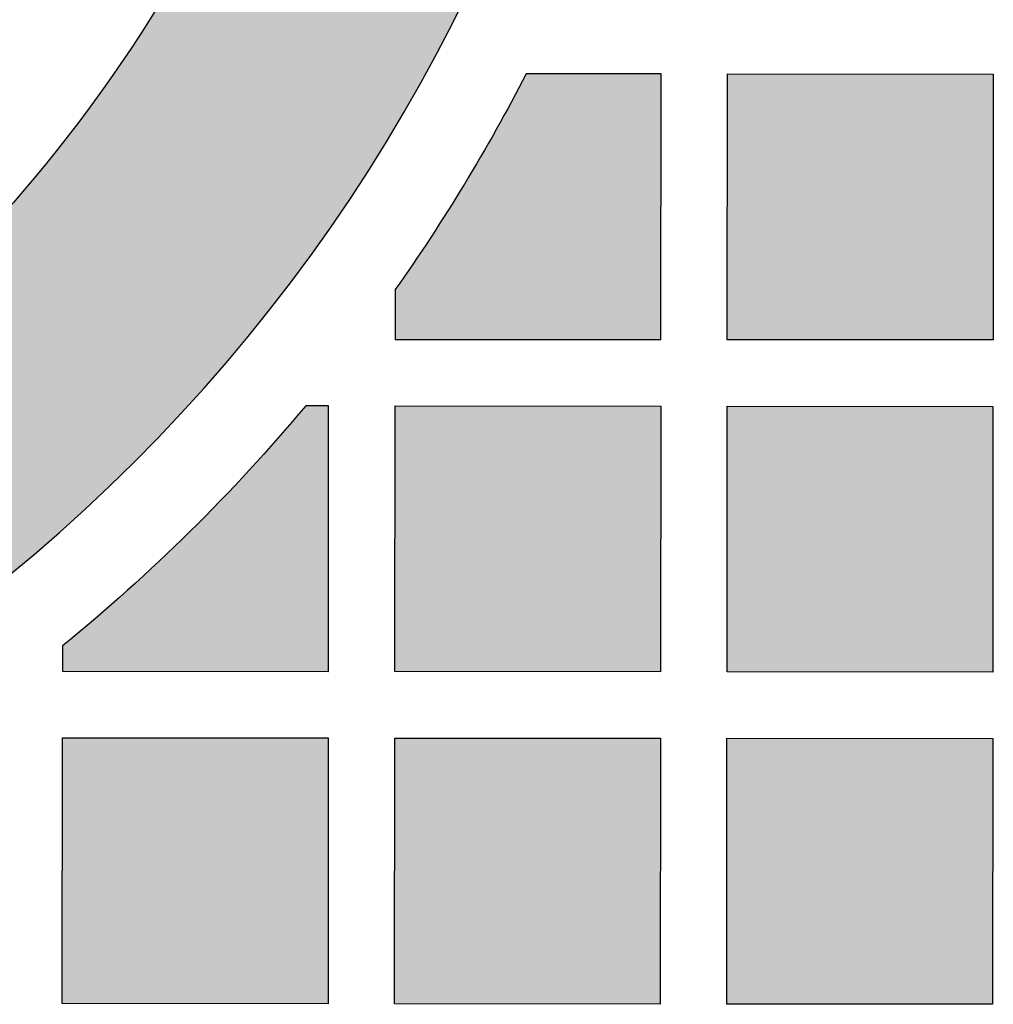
# Model space of a CAD drawing. Header units: millimetres. Extents: x -3873 to -97, y 912 to 4165.
# Tile 394 of 725: x -3179 to -3135, y 1879 to 1924. Entities that reach past the tile are written whole.
import ezdxf

# ---------------------------------------------------------------- set-up
doc = ezdxf.new("R2010")
doc.units = ezdxf.units.MM
doc.layers.add('pattern', color=7, linetype='Continuous', true_color=0x000000)

msp = doc.modelspace()

# ---------------------------------------------------------------- hatches: boundary and pattern name
at = {"layer": 'pattern'}
for points in [[(-3151.064, 1950.547), (-3151.253, 1951.204), (-3151.454, 1951.858), (-3151.668, 1952.511), (-3151.894, 1953.161), (-3152.133, 1953.807), (-3152.385, 1954.451), (-3152.648, 1955.091), (-3152.924, 1955.726), (-3153.212, 1956.358), (-3153.513, 1956.985), (-3153.825, 1957.606), (-3154.149, 1958.223), (-3154.484, 1958.833), (-3154.832, 1959.437), (-3155.19, 1960.036), (-3155.56, 1960.627), (-3155.941, 1961.211), (-3156.333, 1961.788), (-3156.735, 1962.357), (-3157.148, 1962.919), (-3157.571, 1963.472), (-3158.003, 1964.017), (-3158.445, 1964.553), (-3158.897, 1965.08), (-3159.358, 1965.598), (-3159.827, 1966.106), (-3160.306, 1966.605), (-3160.792, 1967.093), (-3161.286, 1967.572), (-3161.788, 1968.04), (-3162.297, 1968.498), (-3162.813, 1968.946), (-3162.617, 1967.362), (-3162.458, 1965.766), (-3162.336, 1964.161), (-3162.252, 1962.547), (-3162.206, 1960.926), (-3162.199, 1959.299), (-3162.232, 1957.668), (-3162.303, 1956.034), (-3162.415, 1954.398), (-3162.566, 1952.762), (-3162.757, 1951.127), (-3162.988, 1949.495), (-3163.259, 1947.867), (-3163.57, 1946.244), (-3163.92, 1944.629), (-3164.31, 1943.022), (-3164.739, 1941.425), (-3165.206, 1939.84), (-3165.712, 1938.267), (-3166.255, 1936.709), (-3166.836, 1935.166), (-3167.452, 1933.64), (-3168.105, 1932.132), (-3168.792, 1930.643), (-3169.513, 1929.174), (-3170.267, 1927.728), (-3171.054, 1926.304), (-3171.871, 1924.903), (-3172.719, 1923.528), (-3173.596, 1922.178), (-3174.502, 1920.854), (-3175.434, 1919.558), (-3176.346, 1918.349), (-3177.291, 1917.157), (-3178.267, 1915.982), (-3179.273, 1914.827), (-3180.31, 1913.691), (-3181.377, 1912.577), (-3182.473, 1911.485), (-3183.597, 1910.417), (-3184.749, 1909.373), (-3185.927, 1908.355), (-3187.132, 1907.363), (-3188.361, 1906.4), (-3189.615, 1905.464), (-3190.892, 1904.558), (-3192.19, 1903.683), (-3193.51, 1902.838), (-3194.85, 1902.026), (-3196.208, 1901.246), (-3197.584, 1900.499), (-3198.976, 1899.785), (-3200.383, 1899.106), (-3201.804, 1898.462), (-3203.237, 1897.853), (-3204.681, 1897.279), (-3206.136, 1896.74), (-3207.599, 1896.238), (-3209.069, 1895.771), (-3210.545, 1895.341), (-3212.026, 1894.946), (-3213.511, 1894.588), (-3214.997, 1894.266), (-3216.484, 1893.979), (-3219.117, 1893.545), (-3221.77, 1893.19), (-3224.44, 1892.918), (-3227.124, 1892.727), (-3229.818, 1892.62), (-3232.518, 1892.596), (-3235.22, 1892.657), (-3237.92, 1892.802), (-3240.614, 1893.031), (-3243.299, 1893.343), (-3245.97, 1893.739), (-3248.623, 1894.216), (-3251.255, 1894.775), (-3253.862, 1895.414), (-3256.441, 1896.13), (-3258.988, 1896.923), (-3253.208, 1882.915), (-3250.827, 1882.42), (-3248.429, 1881.983), (-3246.017, 1881.605), (-3243.593, 1881.286), (-3241.158, 1881.027), (-3238.716, 1880.828), (-3236.267, 1880.69), (-3233.816, 1880.612), (-3231.363, 1880.596), (-3228.911, 1880.64), (-3226.463, 1880.745), (-3224.02, 1880.911), (-3221.585, 1881.137), (-3219.16, 1881.422), (-3216.748, 1881.767), (-3214.349, 1882.17), (-3212.915, 1882.444), (-3211.477, 1882.746), (-3210.037, 1883.077), (-3208.595, 1883.439), (-3207.152, 1883.83), (-3205.709, 1884.251), (-3204.267, 1884.702), (-3202.826, 1885.184), (-3201.388, 1885.697), (-3199.954, 1886.241), (-3198.525, 1886.816), (-3197.101, 1887.421), (-3195.683, 1888.058), (-3194.273, 1888.726), (-3192.872, 1889.424), (-3191.48, 1890.154), (-3190.098, 1890.914), (-3188.728, 1891.705), (-3187.37, 1892.526), (-3186.025, 1893.377), (-3184.695, 1894.258), (-3183.381, 1895.168), (-3182.082, 1896.108), (-3180.801, 1897.075), (-3179.538, 1898.071), (-3178.294, 1899.095), (-3177.07, 1900.145), (-3175.867, 1901.222), (-3174.685, 1902.325), (-3173.526, 1903.453), (-3172.39, 1904.606), (-3171.279, 1905.782), (-3170.192, 1906.981), (-3169.131, 1908.202), (-3168.096, 1909.445), (-3167.087, 1910.708), (-3166.106, 1911.991), (-3165.154, 1913.292), (-3164.229, 1914.612), (-3163.334, 1915.948), (-3162.468, 1917.3), (-3161.632, 1918.667), (-3160.825, 1920.048), (-3160.05, 1921.443), (-3159.305, 1922.849), (-3158.591, 1924.266), (-3157.909, 1925.693), (-3157.257, 1927.129), (-3156.638, 1928.574), (-3156.049, 1930.025), (-3155.492, 1931.482), (-3154.967, 1932.945), (-3154.473, 1934.411), (-3154.011, 1935.881), (-3153.579, 1937.353), (-3153.179, 1938.826), (-3152.81, 1940.299), (-3152.471, 1941.772), (-3152.162, 1943.243), (-3151.884, 1944.712), (-3151.635, 1946.178), (-3151.416, 1947.639), (-3151.226, 1949.096)], [(-3155.699, 1921.114), (-3156.363, 1919.852), (-3157.049, 1918.602), (-3157.756, 1917.363), (-3158.486, 1916.137), (-3159.237, 1914.924), (-3160.009, 1913.724), (-3160.801, 1912.539), (-3161.614, 1911.367), (-3161.616, 1909.12), (-3149.616, 1909.108), (-3149.605, 1921.108)], [(-3146.604, 1921.105), (-3134.605, 1921.094), (-3134.616, 1909.094), (-3146.616, 1909.106)], [(-3165.652, 1906.123), (-3166.908, 1904.657), (-3168.199, 1903.221), (-3169.524, 1901.815), (-3170.883, 1900.441), (-3172.274, 1899.099), (-3173.697, 1897.791), (-3175.149, 1896.518), (-3176.629, 1895.28), (-3176.63, 1894.134), (-3164.631, 1894.123), (-3164.619, 1906.123)], [(-3161.619, 1906.12), (-3149.619, 1906.108), (-3149.63, 1894.108), (-3161.63, 1894.12)], [(-3146.619, 1906.106), (-3134.619, 1906.094), (-3134.631, 1894.094), (-3146.63, 1894.106)], [(-3176.633, 1891.134), (-3164.633, 1891.123), (-3164.645, 1879.123), (-3176.644, 1879.134)], [(-3161.633, 1891.12), (-3149.633, 1891.108), (-3149.645, 1879.108), (-3161.645, 1879.12)], [(-3146.633, 1891.105), (-3134.633, 1891.094), (-3134.645, 1879.094), (-3146.644, 1879.106)]]:
    msp.add_hatch(color=256, dxfattribs=at).paths.add_polyline_path(points, flags=0)

# ---------------------------------------------------------------- linework, layer by layer
for points in [[(-3161.614, 1911.367), (-3161.616, 1909.12), (-3149.616, 1909.108), (-3149.605, 1921.108), (-3155.699, 1921.114)], [(-3176.629, 1895.28), (-3176.63, 1894.134), (-3164.631, 1894.123), (-3164.619, 1906.123), (-3165.652, 1906.123)]]:
    msp.add_lwpolyline(points, dxfattribs=at)
for points in [[(-3146.604, 1921.105), (-3134.605, 1921.094), (-3134.616, 1909.094), (-3146.616, 1909.106)], [(-3161.619, 1906.12), (-3149.619, 1906.108), (-3149.63, 1894.108), (-3161.63, 1894.12)], [(-3146.619, 1906.106), (-3134.619, 1906.094), (-3134.631, 1894.094), (-3146.63, 1894.106)], [(-3176.633, 1891.134), (-3164.633, 1891.123), (-3164.645, 1879.123), (-3176.644, 1879.134)], [(-3161.633, 1891.12), (-3149.633, 1891.108), (-3149.645, 1879.108), (-3161.645, 1879.12)], [(-3146.633, 1891.105), (-3134.633, 1891.094), (-3134.645, 1879.094), (-3146.644, 1879.106)]]:
    msp.add_lwpolyline(points, close=True, dxfattribs=at)
at = {"layer": 'pattern', "extrusion": (0, 0, -1)}
for centre, radius, start, end in [((3230.062, 1959.824), 67.864, 172.27525, 216.39367), ((3228.133, 1958.402), 81.468, 207.23914, 215.26374), ((3228.133, 1958.402), 65.468, 216.39367, 259.75117), ((3228.133, 1958.402), 81.468, 219.92033, 230.78776)]:
    msp.add_arc(centre, radius, start, end, dxfattribs=at)
at = {"layer": 'pattern'}
msp.add_arc((-3228.133, 1958.402), 77.468, 280.24883, 354.18043, dxfattribs=at)

doc.saveas('drawing.dxf')
